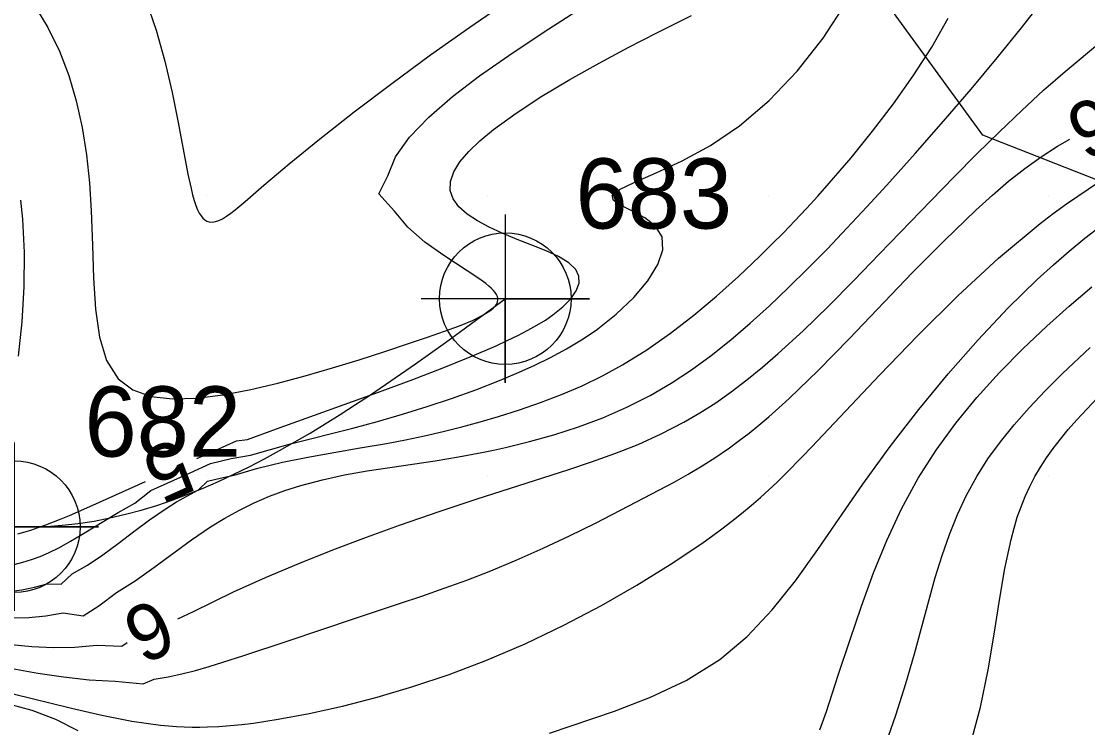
# Model space of a CAD drawing. Extents: x 2602990 to 2605851, y 618069 to 619180.
# Drawn here: x 2603633.41 to 2603671.38, y 618321.02 to 618346.2 of the extents above; entities that cross this region are included whole.
import ezdxf

# ---------------------------------------------------------------- set-up
doc = ezdxf.new("R2010")
doc.units = 0
for name, color, linetype in [('DTM Contours Major', 7, 'Continuous'), ('DTM Contours Major Text', 7, 'Continuous'), ('DTM Contours Minor', 7, 'Continuous'), ('DTM Contours Minor Text', 7, 'Continuous'), ('Exist DTM Breakline', 7, 'Continuous'), ('Exist DTM Breakline Cogo Number', 7, 'Continuous'), ('Exist DTM Breakline Cogo Point CELL', 7, 'Continuous'), ('Exist DTM QL2 LIDAR Elevation Point', 7, 'Continuous'), ('PH Exist DTM Obscure Area', 7, 'Continuous')]:
    doc.layers.add(name, color=color, linetype=linetype)

# ---------------------------------------------------------------- blocks, each defined once
blk = doc.blocks.new('EXIST DTM BREAKLINE COGO POINT')
at = {"layer": 'Exist DTM Breakline Cogo Point CELL'}
blk.add_lwpolyline([(0, 0.06), (0, -0.06), (0, 0), (0.06, 0), (-0.06, 0)], dxfattribs=at)
blk.add_circle((0, 0), 0.04688, dxfattribs=at)

msp = doc.modelspace()

# ---------------------------------------------------------------- linework, layer by layer
at = {"layer": 'DTM Contours Major'}
msp.add_lwpolyline([(2603632.282, 618323.272), (2603633.996, 618322.969), (2603634.906, 618322.831), (2603635.827, 618322.728), (2603636.743, 618322.679), (2603637.743, 618322.59), (2603638.139, 618322.757), (2603638.632, 618322.838), (2603639.12, 618322.943), (2603639.605, 618323.067), (2603640.092, 618323.207), (2603640.585, 618323.358), (2603641.329, 618323.596), (2603642.874, 618324.111), (2603645.304, 618324.932), (2603646.875, 618325.45), (2603647.67, 618325.716), (2603648.468, 618325.992), (2603649.267, 618326.282), (2603650.066, 618326.59), (2603651.034, 618326.992), (2603651.992, 618327.419), (2603652.933, 618327.863), (2603653.853, 618328.316), (2603654.745, 618328.77), (2603656.135, 618329.498), (2603656.653, 618329.779), (2603657.158, 618330.064), (2603657.654, 618330.359), (2603658.143, 618330.669), (2603658.627, 618330.999), (2603658.974, 618331.253), (2603659.321, 618331.521), (2603659.671, 618331.804), (2603660.024, 618332.104), (2603660.383, 618332.422), (2603660.75, 618332.759), (2603661.791, 618333.77), (2603662.884, 618334.884), (2603665.147, 618337.24), (2603666.283, 618338.391), (2603667.398, 618339.465), (2603667.987, 618339.998), (2603668.568, 618340.494), (2603669.146, 618340.951), (2603669.723, 618341.369), (2603670.304, 618341.747), (2603670.747, 618342)], dxfattribs=at)
at = {"layer": 'DTM Contours Minor'}
for points in [[(2603633.872, 618346.761), (2603634.349, 618345.973), (2603634.767, 618345.13), (2603635.097, 618344.27), (2603635.362, 618343.364), (2603635.568, 618342.418), (2603635.722, 618341.443), (2603635.83, 618340.446), (2603635.898, 618339.437), (2603635.94, 618338.224), (2603635.975, 618337.045), (2603636.043, 618335.939), (2603636.185, 618334.946), (2603636.44, 618334.105), (2603636.851, 618333.455), (2603637.371, 618333.063), (2603638.025, 618332.832), (2603638.793, 618332.739), (2603639.655, 618332.763), (2603640.591, 618332.881), (2603641.579, 618333.072), (2603642.539, 618333.299), (2603643.512, 618333.559), (2603644.483, 618333.842), (2603645.436, 618334.138), (2603646.355, 618334.435), (2603647.226, 618334.724), (2603647.875, 618334.942), (2603648.473, 618335.149), (2603649.008, 618335.347), (2603649.469, 618335.537), (2603649.847, 618335.721), (2603650.13, 618335.9), (2603650.224, 618335.98), (2603650.297, 618336.06), (2603650.347, 618336.141), (2603650.369, 618336.203), (2603650.379, 618336.266), (2603650.375, 618336.329), (2603650.358, 618336.394), (2603650.327, 618336.46), (2603650.284, 618336.528), (2603650.221, 618336.604), (2603650.144, 618336.682), (2603650.053, 618336.763), (2603649.949, 618336.848), (2603649.704, 618337.026), (2603648.456, 618337.845), (2603647.779, 618338.331), (2603647.167, 618338.863), (2603646.696, 618339.436), (2603646.139, 618340.043), (2603646.459, 618340.695), (2603646.734, 618341.37), (2603647.232, 618342.068), (2603647.919, 618342.784), (2603648.76, 618343.513), (2603649.721, 618344.248), (2603650.921, 618345.088), (2603652.197, 618345.931), (2603654.845, 618347.638)], [(2603633.068, 618324.937), (2603633.669, 618324.956), (2603634.281, 618325.011), (2603634.897, 618325.113), (2603635.602, 618325.012), (2603636.167, 618325.361), (2603636.797, 618325.841), (2603637.464, 618326.261), (2603638.127, 618326.73), (2603639.463, 618327.718), (2603640.148, 618328.186), (2603640.655, 618328.496), (2603641.173, 618328.78), (2603641.701, 618329.038), (2603642.241, 618329.27), (2603642.794, 618329.476), (2603643.36, 618329.657), (2603644.129, 618329.861), (2603644.917, 618330.029), (2603645.718, 618330.172), (2603646.525, 618330.299), (2603648.138, 618330.539), (2603648.973, 618330.677), (2603649.805, 618330.832), (2603650.224, 618330.918), (2603650.644, 618331.011), (2603651.506, 618331.22), (2603652.376, 618331.464), (2603653.248, 618331.745), (2603654.115, 618332.07), (2603654.97, 618332.442), (2603655.806, 618332.865), (2603656.547, 618333.298), (2603657.27, 618333.775), (2603657.978, 618334.293), (2603658.674, 618334.847), (2603659.362, 618335.434), (2603660.045, 618336.053), (2603660.733, 618336.705), (2603661.421, 618337.385), (2603662.112, 618338.091), (2603662.808, 618338.824), (2603663.512, 618339.581), (2603664.225, 618340.363), (2603665.234, 618341.488), (2603666.243, 618342.635), (2603667.228, 618343.781), (2603668.164, 618344.9), (2603669.027, 618345.969), (2603669.793, 618346.964)], [(2603633.149, 618326.845), (2603633.456, 618326.923), (2603633.763, 618327.017), (2603634.071, 618327.129), (2603634.379, 618327.26), (2603634.766, 618327.451), (2603635.158, 618327.668), (2603635.56, 618327.907), (2603636.404, 618328.424), (2603636.853, 618328.692), (2603637.45, 618329.026), (2603638.015, 618329.477), (2603639.419, 618330.108), (2603640.146, 618330.436), (2603640.881, 618330.618), (2603641.568, 618330.741), (2603642.275, 618330.943), (2603642.995, 618331.135), (2603645.217, 618331.701), (2603646.095, 618331.939), (2603646.977, 618332.195), (2603647.857, 618332.469), (2603648.73, 618332.76), (2603649.591, 618333.069), (2603650.435, 618333.397), (2603651.057, 618333.658), (2603651.664, 618333.931), (2603652.252, 618334.219), (2603652.817, 618334.524), (2603653.358, 618334.848), (2603653.872, 618335.192), (2603654.595, 618335.758), (2603655.22, 618336.352), (2603655.721, 618336.95), (2603656.074, 618337.526), (2603656.252, 618338.056), (2603656.231, 618338.516), (2603655.994, 618338.896), (2603655.611, 618339.196), (2603655.174, 618339.435), (2603654.774, 618339.634), (2603654.501, 618339.813), (2603654.448, 618339.992), (2603654.706, 618340.205), (2603655.25, 618340.464), (2603656.015, 618340.796), (2603656.937, 618341.224), (2603657.949, 618341.773), (2603658.986, 618342.467), (2603660.042, 618343.369), (2603661.038, 618344.425), (2603661.958, 618345.599), (2603662.787, 618346.857)], [(2603637.838, 618346.954), (2603638.207, 618345.886), (2603638.515, 618344.775), (2603638.772, 618343.664), (2603638.988, 618342.594), (2603639.337, 618340.752), (2603639.449, 618340.235), (2603639.504, 618340.011), (2603639.562, 618339.81), (2603639.621, 618339.632), (2603639.684, 618339.478), (2603639.743, 618339.362), (2603639.806, 618339.265), (2603639.872, 618339.185), (2603639.942, 618339.124), (2603640.016, 618339.08), (2603640.094, 618339.053), (2603640.201, 618339.042), (2603640.316, 618339.057), (2603640.439, 618339.096), (2603640.572, 618339.16), (2603640.716, 618339.247), (2603640.87, 618339.357), (2603641.026, 618339.479), (2603641.377, 618339.779), (2603642.04, 618340.362), (2603642.939, 618341.119), (2603644.028, 618341.999), (2603645.262, 618342.965), (2603646.595, 618343.978), (2603647.983, 618345), (2603649.381, 618345.993), (2603650.365, 618346.668)], [(2603632.974, 618325.878), (2603633.423, 618325.939), (2603633.874, 618326.026), (2603634.324, 618326.146), (2603634.828, 618326.139), (2603635.216, 618326.502), (2603635.764, 618326.814), (2603636.308, 618327.182), (2603636.854, 618327.587), (2603637.409, 618328.01), (2603637.976, 618328.434), (2603638.564, 618328.839), (2603638.937, 618329.073), (2603639.321, 618329.292), (2603639.717, 618329.496), (2603640.035, 618329.805), (2603640.489, 618329.915), (2603640.989, 618330.02), (2603641.824, 618330.271), (2603642.702, 618330.483), (2603643.611, 618330.666), (2603644.54, 618330.831), (2603645.475, 618330.991), (2603646.405, 618331.156), (2603647.087, 618331.287), (2603647.761, 618331.429), (2603648.429, 618331.581), (2603649.09, 618331.745), (2603649.748, 618331.922), (2603650.402, 618332.112), (2603651.152, 618332.348), (2603651.898, 618332.608), (2603652.639, 618332.894), (2603653.375, 618333.212), (2603654.102, 618333.565), (2603654.82, 618333.958), (2603655.682, 618334.493), (2603656.527, 618335.085), (2603657.353, 618335.722), (2603658.16, 618336.397), (2603658.944, 618337.1), (2603659.705, 618337.822), (2603660.128, 618338.238), (2603660.544, 618338.66), (2603660.956, 618339.087), (2603661.365, 618339.523), (2603661.771, 618339.969), (2603662.178, 618340.426), (2603662.954, 618341.331), (2603663.721, 618342.276), (2603664.465, 618343.254), (2603665.173, 618344.258), (2603665.828, 618345.28), (2603666.418, 618346.312)], [(2603639.652, 618330.614), (2603639.959, 618330.753), (2603641.072, 618331.245), (2603641.461, 618331.29), (2603642.49, 618331.674), (2603646.258, 618333.029), (2603647.344, 618333.431), (2603648.396, 618333.835), (2603649.391, 618334.237), (2603650.311, 618334.634), (2603650.711, 618334.819), (2603651.088, 618335.002), (2603651.441, 618335.185), (2603651.768, 618335.368), (2603652.068, 618335.551), (2603652.339, 618335.736), (2603652.696, 618336.022), (2603652.975, 618336.307), (2603653.168, 618336.588), (2603653.267, 618336.86), (2603653.264, 618337.117), (2603653.152, 618337.357), (2603652.902, 618337.593), (2603652.54, 618337.811), (2603652.094, 618338.017), (2603651.592, 618338.219), (2603651.06, 618338.425), (2603650.526, 618338.644), (2603650.071, 618338.855), (2603649.652, 618339.083), (2603649.288, 618339.327), (2603648.992, 618339.59), (2603648.784, 618339.872), (2603648.677, 618340.173), (2603648.686, 618340.493), (2603648.805, 618340.832), (2603649.026, 618341.187), (2603649.34, 618341.558), (2603649.74, 618341.941), (2603650.217, 618342.336), (2603651.027, 618342.926), (2603651.948, 618343.524), (2603652.943, 618344.121), (2603653.98, 618344.704), (2603655.023, 618345.262), (2603656.037, 618345.784), (2603657.268, 618346.402)], [(2603638.974, 618324.903), (2603639.532, 618325.168), (2603640.962, 618325.862), (2603642.1, 618326.377), (2603643.288, 618326.879), (2603644.499, 618327.362), (2603645.704, 618327.819), (2603646.874, 618328.244), (2603648.321, 618328.745), (2603649.606, 618329.17), (2603652.901, 618330.225), (2603653.717, 618330.497), (2603654.543, 618330.793), (2603655.372, 618331.121), (2603656.194, 618331.49), (2603657.002, 618331.907), (2603657.572, 618332.241), (2603658.134, 618332.605), (2603658.69, 618332.998), (2603659.244, 618333.42), (2603659.798, 618333.873), (2603660.356, 618334.355), (2603661.245, 618335.171), (2603662.148, 618336.046), (2603663.059, 618336.964), (2603663.974, 618337.908), (2603665.803, 618339.811), (2603666.622, 618340.653), (2603667.434, 618341.472), (2603668.238, 618342.263), (2603669.032, 618343.02), (2603669.815, 618343.738), (2603670.586, 618344.412), (2603671.873, 618345.489)], [(2603633.113, 618322.235), (2603635.197, 618321.717), (2603636.272, 618321.47), (2603637.337, 618321.262), (2603638.367, 618321.116), (2603638.652, 618321.089), (2603638.932, 618321.069), (2603639.209, 618321.055), (2603639.485, 618321.047), (2603639.758, 618321.046), (2603640.031, 618321.05), (2603640.436, 618321.067), (2603640.843, 618321.097), (2603641.256, 618321.137), (2603641.678, 618321.189), (2603642.11, 618321.252), (2603642.555, 618321.324), (2603643.662, 618321.532), (2603644.84, 618321.794), (2603646.074, 618322.112), (2603647.348, 618322.486), (2603648.645, 618322.92), (2603649.949, 618323.414), (2603651.354, 618324.018), (2603652.731, 618324.678), (2603654.062, 618325.379), (2603655.331, 618326.106), (2603656.518, 618326.841), (2603657.607, 618327.569), (2603657.989, 618327.84), (2603658.357, 618328.109), (2603658.713, 618328.38), (2603659.059, 618328.655), (2603659.397, 618328.936), (2603659.73, 618329.225), (2603660.026, 618329.496), (2603660.323, 618329.776), (2603660.621, 618330.067), (2603661.231, 618330.686), (2603661.549, 618331.015), (2603663.984, 618333.596), (2603665.338, 618335.003), (2603666.755, 618336.409), (2603668.212, 618337.758), (2603669.687, 618338.99), (2603670.159, 618339.35), (2603670.63, 618339.693), (2603671.799, 618340.482)], [(2603633.376, 618339.823), (2603633.448, 618339.143), (2603633.505, 618337.963), (2603633.492, 618336.734), (2603633.418, 618335.491), (2603633.293, 618334.265)], [(2603652.217, 618320.832), (2603654.532, 618321.617), (2603655.811, 618322.107), (2603657.083, 618322.709), (2603658.283, 618323.458), (2603659.259, 618324.278), (2603660.149, 618325.221), (2603660.98, 618326.26), (2603661.778, 618327.37), (2603663.377, 618329.703), (2603664.352, 618331.047), (2603665.37, 618332.364), (2603666.417, 618333.637), (2603667.479, 618334.846), (2603668.54, 618335.971), (2603669.586, 618336.995), (2603670.16, 618337.516), (2603670.726, 618338.004), (2603671.287, 618338.463), (2603671.845, 618338.896)], [(2603661.848, 618320.943), (2603662.075, 618321.604), (2603662.501, 618322.89), (2603662.908, 618324.131), (2603663.322, 618325.349), (2603663.757, 618326.54), (2603664.229, 618327.7), (2603664.753, 618328.825), (2603665.344, 618329.912), (2603665.982, 618330.912), (2603666.684, 618331.872), (2603667.44, 618332.795), (2603668.24, 618333.678), (2603669.072, 618334.523), (2603669.926, 618335.329), (2603670.729, 618336.044), (2603671.536, 618336.729)], [(2603664.122, 618320.244), (2603664.552, 618321.467), (2603664.909, 618322.599), (2603665.211, 618323.65), (2603665.723, 618325.55), (2603665.955, 618326.375), (2603666.197, 618327.159), (2603666.457, 618327.907), (2603666.743, 618328.622), (2603667.064, 618329.311), (2603667.43, 618329.979), (2603667.828, 618330.6), (2603668.272, 618331.211), (2603668.763, 618331.816), (2603669.297, 618332.42), (2603669.874, 618333.027), (2603670.491, 618333.641), (2603671.471, 618334.57)], [(2603667.203, 618320.386), (2603667.566, 618321.759), (2603667.841, 618323.086), (2603668.058, 618324.358), (2603668.247, 618325.563), (2603668.435, 618326.692), (2603668.654, 618327.734), (2603668.76, 618328.135), (2603668.877, 618328.522), (2603669.009, 618328.897), (2603669.156, 618329.262), (2603669.321, 618329.62), (2603669.505, 618329.972), (2603669.702, 618330.306), (2603669.918, 618330.639), (2603670.155, 618330.972), (2603670.413, 618331.309), (2603670.693, 618331.651), (2603670.994, 618331.999), (2603672.065, 618333.136)], [(2603633.284, 618327.931), (2603633.489, 618327.988), (2603633.746, 618328.066), (2603634.008, 618328.154), (2603634.275, 618328.25), (2603634.828, 618328.465), (2603635.117, 618328.584), (2603635.953, 618328.949), (2603637.829, 618329.794)], [(2603633.038, 618323.991), (2603633.774, 618323.923), (2603634.535, 618323.886), (2603635.312, 618323.895), (2603636.097, 618323.965), (2603636.99, 618323.927), (2603637.173, 618324.054)], [(2603632.901, 618321.885), (2603633.774, 618321.651), (2603634.623, 618321.332), (2603635.414, 618320.92)]]:
    msp.add_lwpolyline(points, dxfattribs=at)
at = {"layer": 'Exist DTM Breakline'}
msp.add_spline([(2603620.929, 618446.882), (2603612.359, 618415.215), (2603610.953, 618372.558), (2603618.76, 618335.828), (2603633.155, 618328.185), (2603650.641, 618336.311)], degree=3, dxfattribs=at)
at = {"layer": 'Exist DTM QL2 LIDAR Elevation Point'}
for p, q in [((2603640, 618340), (2603640, 618340)), ((2603650, 618340), (2603650, 618340)), ((2603660, 618340), (2603660, 618340)), ((2603670, 618340), (2603670, 618340)), ((2603640, 618330), (2603640, 618330)), ((2603650, 618330), (2603650, 618330)), ((2603660, 618330), (2603660, 618330)), ((2603670, 618330), (2603670, 618330))]:
    msp.add_line(p, q, dxfattribs=at)
at = {"layer": 'PH Exist DTM Obscure Area'}
msp.add_lwpolyline([(2603701.977, 618373.214), (2603703.5, 618363.356), (2603704.54, 618354.55), (2603701.685, 618347.229), (2603690.386, 618338.048), (2603678.986, 618337.683), (2603667.649, 618342.139), (2603660.364, 618352.166), (2603642.444, 618356.547), (2603634.589, 618354.695), (2603620.74, 618352.656), (2603610.862, 618352.896), (2603608.52, 618362.392), (2603606.297, 618371.772)], dxfattribs=at)

# ---------------------------------------------------------------- block references
at = {"layer": 'Exist DTM Breakline Cogo Point CELL', "xscale": 50, "yscale": 50}
for p in [(2603650.641, 618336.311), (2603633.155, 618328.185)]:
    msp.add_blockref('EXIST DTM BREAKLINE COGO POINT', p, dxfattribs=at)

# ---------------------------------------------------------------- texts
at = {"layer": 'DTM Contours Major Text'}
msp.add_text('6', height=2, rotation=204.0918, dxfattribs=at).set_placement((2603671.831, 618343.624))
at = {"layer": 'DTM Contours Minor Text'}
for s, rotation, p in [('5', 204.2358, (2603638.926, 618331.384)), ('6', 205.2226, (2603638.222, 618325.687))]:
    msp.add_text(s, height=2, rotation=rotation, dxfattribs=at).set_placement(p)
at = {"layer": 'Exist DTM Breakline Cogo Number'}
for s, p in [('683', (2603653.141, 618338.811)), ('682', (2603635.655, 618330.685))]:
    msp.add_text(s, height=2.5, dxfattribs=at).set_placement(p)

doc.saveas('drawing.dxf')
